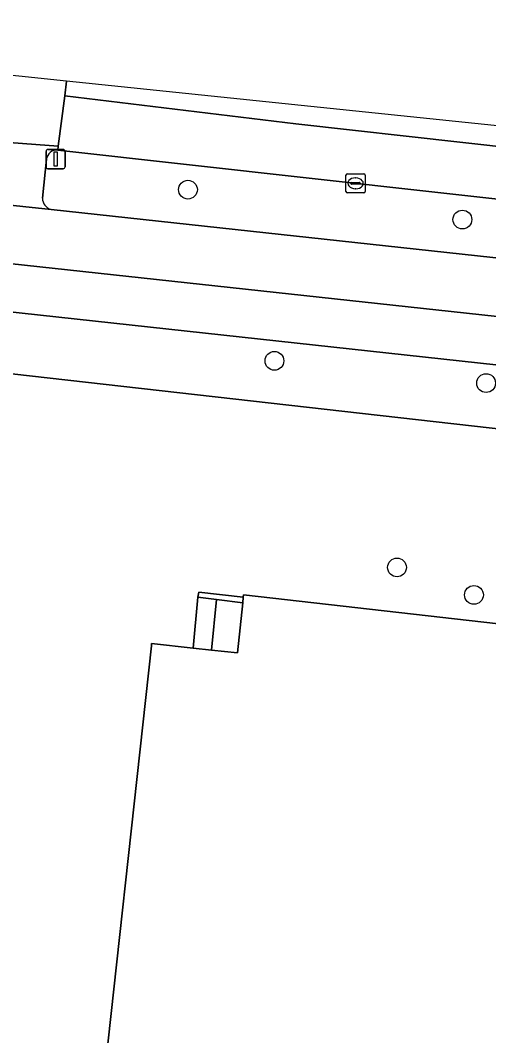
# Model space of a CAD drawing. Extents: x 161928 to 163071, y 386474 to 387428.
# Drawn here: x 162094.4 to 162118.7, y 387371.6 to 387424.4 of the extents above; entities that cross this region are included whole.
import ezdxf

# ---------------------------------------------------------------- set-up
doc = ezdxf.new("R2010")
doc.units = 0
for name, color, linetype in [('IMGEO_Berm_groen', 7, 'Continuous'), ('IMGEO_Boom', 7, 'Continuous'), ('IMGEO_Erf', 7, 'Continuous'), ('IMGEO_Fietspad_gesloten', 7, 'Continuous'), ('IMGEO_Kolk', 7, 'Continuous'), ('IMGEO_Lichtmast', 7, 'Continuous'), ('IMGEO_Muur', 7, 'Continuous'), ('IMGEO_Pand', 7, 'Continuous'), ('IMGEO_Rijbaan_lokaal_gesloten', 7, 'Continuous'), ('IMGEO_Voetpad_gesloten', 7, 'Continuous'), ('IMGEO_Voetpad_open', 7, 'Continuous')]:
    doc.layers.add(name, color=color, linetype=linetype)

msp = doc.modelspace()

# ---------------------------------------------------------------- linework, layer by layer
at = {"layer": 'IMGEO_Berm_groen'}
for points in [[(162095.722, 387417.181), (162095.514, 387415.157)], [(162181.594, 387408.144), (162096.316, 387417.659)], [(162095.965, 387414.572), (162171.263, 387406.391), (162181.236, 387405.152)]]:
    msp.add_lwpolyline(points, dxfattribs=at)
msp.add_lwpolyline([(162093.344, 387409.296), (162092.99, 387406.127), (162128.408, 387402.121), (162128.78, 387405.436)], close=True, dxfattribs=at)
for centre, radius, start, end in [((162096.263, 387417.117), 0.545, 84.3896, 173.2586), ((162096.135, 387415.17), 0.621, 181.1651, 254.095)]:
    msp.add_arc(centre, radius, start, end, dxfattribs=at)
at = {"layer": 'IMGEO_Boom'}
for centre in [(162103.082, 387415.602), (162117.355, 387414.046), (162107.578, 387406.696), (162118.588, 387405.536), (162113.954, 387395.947), (162117.957, 387394.516)]:
    msp.add_circle(centre, 0.489, dxfattribs=at)
at = {"layer": 'IMGEO_Erf'}
msp.add_lwpolyline([(162128.408, 387402.121), (162092.99, 387406.127), (162088.689, 387367.58), (162089.838, 387367.491), (162086.928, 387342.748), (162087.267, 387340.56), (162094.446, 387339.776), (162095.472, 387339.702), (162101.179, 387391.862), (162101.193, 387391.994), (162103.352, 387391.751), (162103.594, 387394.402), (162103.64, 387394.659), (162105.958, 387394.398), (162105.967, 387394.513), (162122.121, 387392.674)], dxfattribs=at)
at = {"layer": 'IMGEO_Fietspad_gesloten'}
for points in [[(162095.965, 387414.572), (162093.004, 387414.877), (162093.27, 387417.873), (162093.29, 387418.094), (162090.017, 387418.095)], [(162181.236, 387405.152), (162171.263, 387406.391), (162095.965, 387414.572)], [(162093.779, 387411.765), (162183.652, 387401.998), (162199.537, 387400.327), (162209.041, 387399.328), (162216.216, 387398.494), (162223.632, 387397.632)]]:
    msp.add_lwpolyline(points, dxfattribs=at)
at = {"layer": 'IMGEO_Kolk'}
for p, q in [((162111.299, 387415.505), (162111.299, 387416.357)), ((162111.374, 387416.431), (162112.226, 387416.431)), ((162111.787, 387416.211), (162111.812, 387416.211)), ((162112.3, 387416.357), (162112.3, 387415.505)), ((162111.558, 387415.925), (162111.558, 387415.937)), ((162111.996, 387415.888), (162111.598, 387415.888)), ((162111.601, 387415.974), (162111.999, 387415.974)), ((162111.81, 387415.651), (162111.785, 387415.651)), ((162112.042, 387415.937), (162112.042, 387415.925)), ((162112.226, 387415.431), (162111.374, 387415.431))]:
    msp.add_line(p, q, dxfattribs=at)
for points in [[(162111.299, 387415.505), (162111.299, 387416.357)], [(162111.374, 387416.431), (162112.226, 387416.431)], [(162112.3, 387416.357), (162112.3, 387415.505)], [(162112.226, 387415.431), (162111.374, 387415.431)]]:
    msp.add_lwpolyline(points, dxfattribs=at)
for centre, radius, start, end in [((162111.376, 387416.355), 0.0765, 91.552, 178.448), ((162111.376, 387416.355), 0.0765, 91.552, 178.448), ((162112.224, 387416.355), 0.0765, 1.552, 88.448), ((162112.224, 387416.355), 0.0765, 1.552, 88.448), ((162111.598, 387415.934), 0.0403, 85.8775, 175.7526), ((162111.595, 387415.924), 0.0366, 178.938, 274.7102), ((162111.999, 387415.931), 0.043, 264.8664, 352.4533), ((162112.003, 387415.936), 0.0386, 1.7309, 96.639), ((162111.376, 387415.507), 0.0765, 181.552, 268.448), ((162111.376, 387415.507), 0.0765, 181.552, 268.448), ((162112.224, 387415.507), 0.0765, 271.552, 358.448), ((162112.224, 387415.507), 0.0765, 271.552, 358.448)]:
    msp.add_arc(centre, radius, start, end, dxfattribs=at)
for centre, major_axis, ratio, start_param, end_param in [((162111.786, 387415.931), (-0.387, 0.002), 0.722429, 4.712389, 7.853982), ((162111.811, 387415.931), (-0.39, 0.002), 0.717154, 1.570796, 4.712389)]:
    msp.add_ellipse(centre, major_axis=major_axis, ratio=ratio, start_param=start_param, end_param=end_param, dxfattribs=at)
at = {"layer": 'IMGEO_Lichtmast'}
for p, q in [((162095.702, 387416.793), (162095.702, 387417.593)), ((162095.702, 387417.593), (162095.702, 387416.793)), ((162095.802, 387417.693), (162096.592, 387417.693)), ((162096.592, 387417.693), (162095.802, 387417.693)), ((162096.692, 387417.593), (162096.692, 387416.793)), ((162096.692, 387416.793), (162096.692, 387417.593)), ((162096.592, 387416.693), (162095.802, 387416.693)), ((162095.802, 387416.693), (162096.592, 387416.693))]:
    msp.add_line(p, q, dxfattribs=at)
msp.add_lwpolyline([(162096.122, 387417.568), (162096.272, 387417.568), (162096.272, 387416.818), (162096.122, 387416.818), (162096.122, 387417.568)], dxfattribs=at)
for centre, start, end in [((162095.802, 387417.593), 90, 180), ((162095.802, 387417.593), 90, 180), ((162096.592, 387417.593), 0, 90), ((162096.592, 387417.593), 360, 90), ((162095.802, 387416.793), 180, 270), ((162095.802, 387416.793), 180, 270), ((162096.592, 387416.793), 270, 0), ((162096.592, 387416.793), 270, 0)]:
    msp.add_arc(centre, 0.1, start, end, dxfattribs=at)
at = {"layer": 'IMGEO_Muur'}
msp.add_lwpolyline([(162103.64, 387394.659), (162103.594, 387394.402), (162104.571, 387394.282), (162105.941, 387394.113), (162105.958, 387394.398)], close=True, dxfattribs=at)
at = {"layer": 'IMGEO_Pand'}
msp.add_lwpolyline([(162122.121, 387392.674), (162105.967, 387394.513), (162105.958, 387394.398), (162105.941, 387394.113), (162105.659, 387391.497), (162104.299, 387391.645), (162103.352, 387391.751), (162101.193, 387391.994), (162101.179, 387391.862), (162095.472, 387339.702), (162094.446, 387339.776), (162087.267, 387340.56), (162086.955, 387340.594), (162086.337, 387334.922), (162085.331, 387325.687), (162091.207, 387325.075), (162091.544, 387327.525), (162102.538, 387326.12), (162102.224, 387323.84), (162111.353, 387322.853), (162111.003, 387319.793), (162111.389, 387319.814), (162114.218, 387319.971), (162120.555, 387320.323)], dxfattribs=at)
at = {"layer": 'IMGEO_Rijbaan_lokaal_gesloten'}
for points in [[(162096.771, 387421.253), (162081.866, 387422.801), (162065.983, 387424.414), (162065.722, 387420.909), (162071.121, 387420.533), (162071.707, 387420.518), (162087.531, 387418.615), (162090.017, 387418.095), (162093.29, 387418.094), (162096.329, 387417.871), (162096.67, 387420.483), (162096.771, 387421.253)], [(162096.771, 387421.253), (162096.67, 387420.483), (162108.698, 387419.025), (162126.066, 387417.09), (162158.899, 387413.409), (162193.872, 387409.531), (162213.835, 387407.313), (162230.26, 387405.606), (162263.092, 387402.05), (162303.555, 387397.582), (162309.376, 387396.694), (162314.166, 387395.814), (162321.543, 387394.925), (162321.659, 387394.901), (162321.901, 387396.97), (162321.901, 387396.97), (162236.962, 387406.541), (162202.411, 387410.194), (162155.241, 387415.181), (162141.573, 387416.6), (162096.771, 387421.253)], [(162096.67, 387420.483), (162096.329, 387417.871), (162096.316, 387417.659), (162181.594, 387408.144), (162185.5, 387407.688), (162190.624, 387407.135), (162194.534, 387406.71), (162207.136, 387405.306), (162298.195, 387395.197)], [(162314.166, 387395.814), (162309.376, 387396.694), (162303.555, 387397.582), (162263.092, 387402.05), (162230.26, 387405.606), (162213.835, 387407.313), (162193.872, 387409.531), (162158.899, 387413.409), (162126.066, 387417.09), (162108.698, 387419.025), (162096.67, 387420.483)]]:
    msp.add_lwpolyline(points, dxfattribs=at)
at = {"layer": 'IMGEO_Voetpad_gesloten'}
msp.add_lwpolyline([(162103.594, 387394.402), (162103.352, 387391.751), (162104.299, 387391.645), (162104.571, 387394.282)], close=True, dxfattribs=at)
at = {"layer": 'IMGEO_Voetpad_open'}
for points in [[(162096.316, 387417.659), (162096.329, 387417.871), (162093.29, 387418.094), (162093.27, 387417.873), (162093.004, 387414.877), (162095.965, 387414.572)], [(162095.514, 387415.157), (162095.722, 387417.181)], [(162089.986, 387409.739), (162092.989, 387409.335), (162093.344, 387409.296), (162128.78, 387405.436), (162129.098, 387405.401), (162131.996, 387405.085), (162132.273, 387405.055), (162165.613, 387401.423), (162173.252, 387400.528), (162174.791, 387400.348), (162202.852, 387397.059), (162212.061, 387396.085), (162215.583, 387395.363), (162215.814, 387397.169), (162199.392, 387398.955), (162187.422, 387400.256), (162183.521, 387400.684), (162183.652, 387401.998), (162093.779, 387411.765)]]:
    msp.add_lwpolyline(points, dxfattribs=at)
msp.add_lwpolyline([(162104.571, 387394.282), (162104.299, 387391.645), (162105.659, 387391.497), (162105.941, 387394.113)], close=True, dxfattribs=at)
for centre, radius, start, end in [((162096.263, 387417.117), 0.545, 84.3896, 173.2586), ((162096.135, 387415.17), 0.621, 181.1651, 254.095)]:
    msp.add_arc(centre, radius, start, end, dxfattribs=at)

doc.saveas('drawing.dxf')
